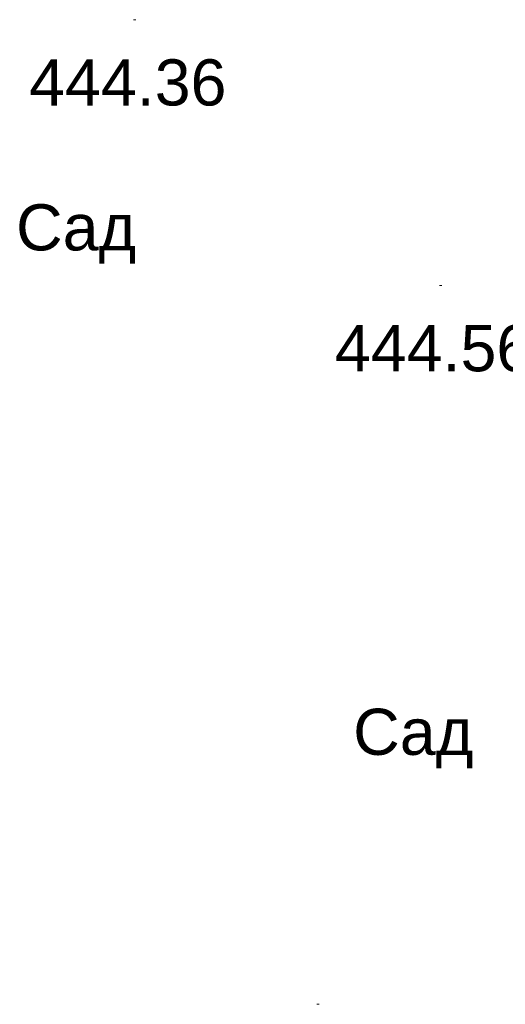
# Model space of a CAD drawing. Header units: millimetres. Extents: x 918404 to 1362154, y 4120617 to 4364104.
# Tile 504 of 649: x 1267651 to 1269753, y 4143073 to 4147339. Entities that reach past the tile are written whole.
import ezdxf

# ---------------------------------------------------------------- set-up
doc = ezdxf.new("R2010")
doc.units = ezdxf.units.MM
doc.header["$MEASUREMENT"] = 0
for name, color, linetype, lineweight in [('(008) Скульптуры_Ном._пера__7', 7, 'Continuous', 18), ('ВЫСОТА_Ном._пера__7', 7, 'Continuous', 18), ('ТОЧКИ_Ном._пера__5', 5, 'Continuous', 18)]:
    doc.layers.add(name, color=color, linetype=linetype, lineweight=lineweight)
doc.styles.add('СГЕНЕРИР_СТИЛЬ_1', font='arial.ttf')

msp = doc.modelspace()

# ---------------------------------------------------------------- linework, layer by layer
at = {"layer": 'ТОЧКИ_Ном._пера__5', "linetype": 'Continuous'}
for p, q in [((1268143.9, 4147339.1), (1268153.9, 4147339.1)), ((1269467.7, 4146187.3), (1269477.7, 4146187.3)), ((1268937.1, 4143073), (1268947.1, 4143073))]:
    msp.add_line(p, q, dxfattribs=at)

# ---------------------------------------------------------------- texts
at = {"layer": '(008) Скульптуры_Ном._пера__7', "linetype": 'Continuous', "char_height": 200, "attachment_point": 7, "style": 'СГЕНЕРИР_СТИЛЬ_1'}
for insert in [(1267635, 4146281.5), (1269094.3, 4144095.8)]:
    msp.add_mtext('{Сад}', dxfattribs=dict(at, insert=insert))
at = {"layer": 'ВЫСОТА_Ном._пера__7', "linetype": 'Continuous', "char_height": 200, "attachment_point": 4, "style": 'СГЕНЕРИР_СТИЛЬ_1'}
for s, insert in [('{444.36}', (1267691.4, 4147065.9)), ('{444.56}', (1269015.3, 4145914.2))]:
    msp.add_mtext(s, dxfattribs=dict(at, insert=insert))

doc.saveas('drawing.dxf')
